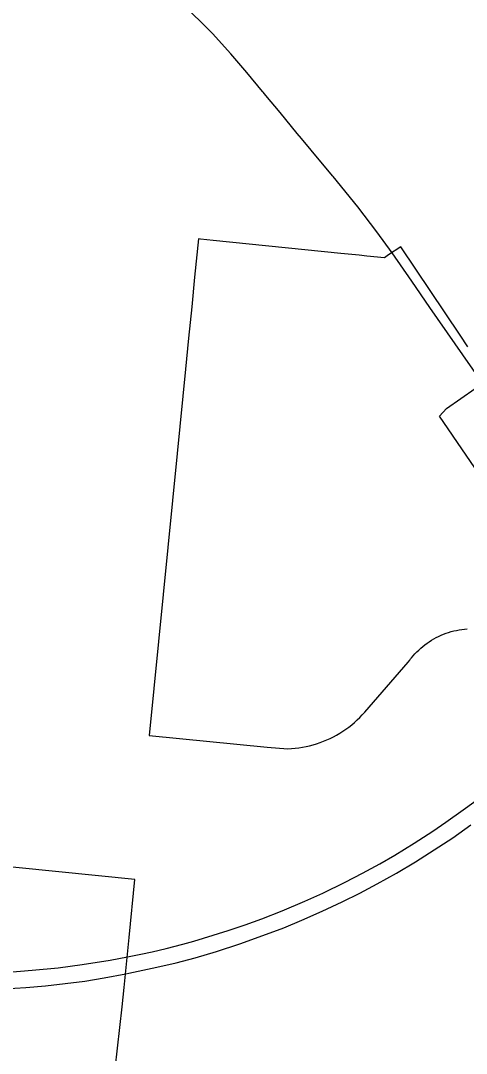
# Model space of a CAD drawing. Extents: x 0 to 34, y 0 to 22.
# Drawn here: x 7.3617 to 7.4093, y 15.893 to 16.0033 of the extents above; entities that cross this region are included whole.
import ezdxf

# ---------------------------------------------------------------- set-up
doc = ezdxf.new("R2010")
doc.units = 0
for name, color, linetype in [('GM_X_Corporation', 7, 'Continuous'), ('GM_X_Interstate_Route', 7, 'Continuous'), ('GM_X_State_Route', 7, 'Continuous')]:
    doc.layers.add(name, color=color, linetype=linetype)

msp = doc.modelspace()

# ---------------------------------------------------------------- linework, layer by layer
at = {"layer": 'GM_X_Corporation'}
for points in [[(7.4095160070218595, 15.968484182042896), (7.4086893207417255, 15.969711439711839), (7.402324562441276, 15.979160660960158), (7.401011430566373, 15.978281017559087), (7.400589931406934, 15.977971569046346), (7.3987201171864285, 15.97816264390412), (7.397896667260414, 15.978246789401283), (7.395920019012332, 15.978448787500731), (7.382271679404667, 15.979843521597), (7.380906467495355, 15.979983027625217), (7.380698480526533, 15.980004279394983), (7.380290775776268, 15.97590005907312), (7.379976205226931, 15.972733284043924), (7.379643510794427, 15.969384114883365), (7.379315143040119, 15.966078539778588), (7.378418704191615, 15.957054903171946), (7.375428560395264, 15.9269554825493), (7.388033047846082, 15.925685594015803), (7.3902688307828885, 15.925528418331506), (7.390658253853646, 15.925549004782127), (7.3910463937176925, 15.925582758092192), (7.391433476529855, 15.925630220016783), (7.391818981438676, 15.925690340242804), (7.392201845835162, 15.925763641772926), (7.3925820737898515, 15.925850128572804), (7.392959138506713, 15.925949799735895), (7.393332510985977, 15.926061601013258), (7.3937016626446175, 15.926186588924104), (7.3940665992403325, 15.926323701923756), (7.394426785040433, 15.926473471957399), (7.394781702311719, 15.926635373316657), (7.395130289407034, 15.926809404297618), (7.39547360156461, 15.926994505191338), (7.395809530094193, 15.927191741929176), (7.396139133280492, 15.92740057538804), (7.396461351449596, 15.927619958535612), (7.39677566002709, 15.92785094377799), (7.397082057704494, 15.92809194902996), (7.397380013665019, 15.928342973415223), (7.39766953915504, 15.928604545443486), (7.397949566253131, 15.928875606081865), (7.398220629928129, 15.9291561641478), (7.398481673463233, 15.929445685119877), (7.403122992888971, 15.93477415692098), (7.4032922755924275, 15.935006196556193), (7.403380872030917, 15.935119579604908), (7.403469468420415, 15.935232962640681), (7.403654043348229, 15.935452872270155), (7.403846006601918, 15.93566697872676), (7.404045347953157, 15.93587423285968), (7.404251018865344, 15.936074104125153), (7.404464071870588, 15.936267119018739), (7.404683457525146, 15.936453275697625), (7.404909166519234, 15.93663099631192), (7.405140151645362, 15.93680133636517), (7.405377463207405, 15.936963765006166), (7.405620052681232, 15.937117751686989), (7.405867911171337, 15.93726383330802), (7.406119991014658, 15.93740094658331), (7.406377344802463, 15.937529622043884), (7.406638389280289, 15.937649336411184), (7.406903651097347, 15.937760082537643), (7.4071726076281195, 15.937861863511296), (7.407444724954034, 15.937954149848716), (7.407719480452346, 15.938036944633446), (7.407997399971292, 15.938110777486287), (7.408277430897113, 15.938175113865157), (7.408559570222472, 15.938229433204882), (7.408843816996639, 15.93827426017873), (7.4091285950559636, 15.938309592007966), (7.40941495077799, 15.93833490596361)], [(7.4126493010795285, 15.952045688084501), (7.406470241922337, 15.961070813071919), (7.407206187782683, 15.961880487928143), (7.41029987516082, 15.96401299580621)], [(7.370551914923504, 15.880302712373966), (7.372548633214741, 15.897961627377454), (7.372752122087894, 15.900011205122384), (7.373285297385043, 15.905378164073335), (7.373900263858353, 15.911567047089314), (7.332149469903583, 15.915746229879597)]]:
    msp.add_lwpolyline(points, dxfattribs=at)
at = {"layer": 'GM_X_Interstate_Route'}
for points in [[(7.3604380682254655, 15.901674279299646), (7.3629156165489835, 15.901858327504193), (7.365689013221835, 15.90213308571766), (7.368255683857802, 15.902469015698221), (7.371249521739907, 15.902941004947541), (7.373099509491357, 15.903299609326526), (7.374553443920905, 15.903589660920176), (7.375747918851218, 15.903840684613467), (7.37725143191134, 15.904197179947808), (7.379034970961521, 15.904659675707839), (7.38018725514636, 15.904976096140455), (7.3812498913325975, 15.905283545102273), (7.383889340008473, 15.906111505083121), (7.385703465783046, 15.90673115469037), (7.387458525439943, 15.907365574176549), (7.389632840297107, 15.908216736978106), (7.392065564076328, 15.909242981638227), (7.393991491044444, 15.91011049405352), (7.396368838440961, 15.911259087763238), (7.398247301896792, 15.912225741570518), (7.400102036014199, 15.91323616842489), (7.4017041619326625, 15.914158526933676), (7.403756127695, 15.915433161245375), (7.405776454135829, 15.916730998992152), (7.407163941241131, 15.917679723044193), (7.409018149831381, 15.918998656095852), (7.411020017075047, 15.920472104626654)], [(7.373243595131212, 15.901537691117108), (7.376264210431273, 15.902181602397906), (7.378310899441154, 15.902650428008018), (7.3803428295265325, 15.903197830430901), (7.382612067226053, 15.903873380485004), (7.385113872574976, 15.904688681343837), (7.387596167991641, 15.90556093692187), (7.389809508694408, 15.906401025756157), (7.391755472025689, 15.907202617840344), (7.393921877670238, 15.908158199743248), (7.396066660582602, 15.909161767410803), (7.397950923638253, 15.910098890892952), (7.399809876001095, 15.91108505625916), (7.401872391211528, 15.912248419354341), (7.403906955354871, 15.913460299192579), (7.4059130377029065, 15.914718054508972), (7.407886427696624, 15.916026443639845), (7.40982501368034, 15.917385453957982)], [(7.359887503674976, 15.899894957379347), (7.362254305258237, 15.900029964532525), (7.364354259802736, 15.900204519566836), (7.366448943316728, 15.900430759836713), (7.368537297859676, 15.900710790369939), (7.3706182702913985, 15.901041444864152), (7.372917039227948, 15.90146807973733), (7.373243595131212, 15.901537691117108)]]:
    msp.add_lwpolyline(points, dxfattribs=at)
at = {"layer": 'GM_X_State_Route'}
for points in [[(7.397756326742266, 15.983422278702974), (7.395102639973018, 15.986676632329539), (7.395040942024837, 15.986749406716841), (7.3927469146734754, 15.989480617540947), (7.391712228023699, 15.990735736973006), (7.3912671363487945, 15.991275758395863), (7.389419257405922, 15.993517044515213), (7.387914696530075, 15.995325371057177), (7.387606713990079, 15.995682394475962), (7.387549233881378, 15.995749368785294), (7.38585376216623, 15.997772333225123), (7.384144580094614, 15.999782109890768), (7.38220019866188, 16.001935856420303), (7.381810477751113, 16.002338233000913), (7.381284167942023, 16.002881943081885), (7.37976378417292, 16.004344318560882), (7.378002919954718, 16.00593642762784), (7.377810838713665, 16.006103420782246)], [(7.401414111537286, 15.978505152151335), (7.399788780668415, 15.980765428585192), (7.397756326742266, 15.983422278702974)], [(7.4219464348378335, 15.948442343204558), (7.420457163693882, 15.950778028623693), (7.42026045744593, 15.951072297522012), (7.4187906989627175, 15.953238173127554), (7.4152526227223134, 15.958471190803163), (7.4152215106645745, 15.958516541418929), (7.410853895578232, 15.964911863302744), (7.405447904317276, 15.972684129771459), (7.4035051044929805, 15.975488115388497), (7.401414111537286, 15.978505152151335)]]:
    msp.add_lwpolyline(points, dxfattribs=at)

doc.saveas('drawing.dxf')
